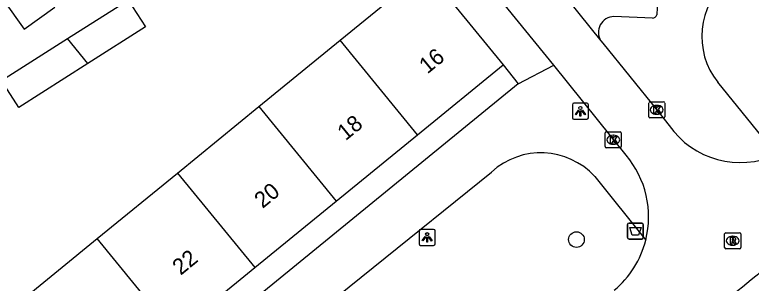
# Model space of a CAD drawing. Extents: x 162347 to 162868, y 381221 to 381813.
# Drawn here: x 162552.35 to 162598.22, y 381573.33 to 381590.06 of the extents above; entities that cross this region are included whole.
import ezdxf

# ---------------------------------------------------------------- set-up
doc = ezdxf.new("R2010")
doc.units = 0
for name, color, linetype in [('IMGEO_Afvalbak', 7, 'Continuous'), ('IMGEO_Boom', 7, 'Continuous'), ('IMGEO_Kolk', 7, 'Continuous'), ('IMGEO_Lichtpunt', 7, 'Continuous'), ('IMGEO_Pand', 7, 'Continuous'), ('IMGEO_Pand_nummerreeks', 7, 'Continuous'), ('IMGEO_Rijbaan_lokaal_open', 7, 'Continuous'), ('IMGEO_Rioolput', 7, 'Continuous'), ('IMGEO_Voetpad_open', 7, 'Continuous')]:
    doc.layers.add(name, color=color, linetype=linetype)

msp = doc.modelspace()

# ---------------------------------------------------------------- linework, layer by layer
at = {"layer": 'IMGEO_Afvalbak'}
for p, q in [((162590.51, 381576.18), (162590.51, 381576.98)), ((162590.51, 381576.98), (162590.51, 381576.18)), ((162590.61, 381577.08), (162591.4, 381577.08)), ((162591.4, 381577.08), (162590.61, 381577.08)), ((162591.5, 381576.98), (162591.5, 381576.18)), ((162591.5, 381576.18), (162591.5, 381576.98)), ((162591.4, 381576.08), (162590.61, 381576.08)), ((162590.61, 381576.08), (162591.4, 381576.08))]:
    msp.add_line(p, q, dxfattribs=at)
msp.add_lwpolyline([(162590.653, 381576.794), (162591.357, 381576.794), (162591.208, 381576.324), (162590.802, 381576.324), (162590.653, 381576.794)], dxfattribs=at)
for centre, start, end in [((162590.61, 381576.98), 90, 180), ((162590.61, 381576.98), 90, 180), ((162591.4, 381576.98), 0, 90), ((162591.4, 381576.98), 360, 90), ((162590.61, 381576.18), 180, 270), ((162590.61, 381576.18), 180, 270), ((162591.4, 381576.18), 270, 0), ((162591.4, 381576.18), 270, 0)]:
    msp.add_arc(centre, 0.1, start, end, dxfattribs=at)
at = {"layer": 'IMGEO_Boom'}
msp.add_circle((162587.336, 381576.051), 0.489, dxfattribs=at)
at = {"layer": 'IMGEO_Kolk'}
for p, q in [((162591.836, 381583.709), (162591.836, 381584.561)), ((162591.911, 381584.635), (162592.763, 381584.635)), ((162592.837, 381584.561), (162592.837, 381583.709)), ((162592.324, 381584.415), (162592.349, 381584.415)), ((162592.763, 381583.635), (162591.911, 381583.635)), ((162592.347, 381583.855), (162592.322, 381583.855)), ((162589.13, 381581.841), (162589.13, 381582.693)), ((162589.205, 381582.767), (162590.057, 381582.767)), ((162590.131, 381582.693), (162590.131, 381581.841)), ((162589.618, 381582.547), (162589.643, 381582.547)), ((162590.057, 381581.767), (162589.205, 381581.767)), ((162589.641, 381581.987), (162589.616, 381581.987))]:
    msp.add_line(p, q, dxfattribs=at)
for points in [[(162591.836, 381583.709), (162591.836, 381584.561)], [(162591.911, 381584.635), (162592.763, 381584.635)], [(162592.837, 381584.561), (162592.837, 381583.709)], [(162592.157, 381584.335), (162592.28, 381584.335), (162592.28, 381584.184), (162592.41, 381584.335), (162592.574, 381584.335), (162592.428, 381584.184), (162592.581, 381583.935), (162592.429, 381583.935), (162592.344, 381584.099), (162592.28, 381584.032), (162592.28, 381583.935), (162592.157, 381583.935), (162592.157, 381584.335)], [(162592.763, 381583.635), (162591.911, 381583.635)], [(162589.13, 381581.841), (162589.13, 381582.693)], [(162589.205, 381582.767), (162590.057, 381582.767)], [(162590.131, 381582.693), (162590.131, 381581.841)], [(162589.451, 381582.467), (162589.574, 381582.467), (162589.574, 381582.316), (162589.704, 381582.467), (162589.868, 381582.467), (162589.722, 381582.316), (162589.875, 381582.067), (162589.723, 381582.067), (162589.638, 381582.231), (162589.574, 381582.164), (162589.574, 381582.067), (162589.451, 381582.067), (162589.451, 381582.467)], [(162590.057, 381581.767), (162589.205, 381581.767)]]:
    msp.add_lwpolyline(points, dxfattribs=at)
for centre, start, end in [((162591.913, 381584.559), 91.552, 178.448), ((162591.913, 381584.559), 91.552, 178.448), ((162592.761, 381584.559), 1.552, 88.448), ((162592.761, 381584.559), 1.552, 88.448), ((162591.913, 381583.711), 181.552, 268.448), ((162591.913, 381583.711), 181.552, 268.448), ((162592.761, 381583.711), 271.552, 358.448), ((162592.761, 381583.711), 271.552, 358.448), ((162589.207, 381582.691), 91.552, 178.448), ((162589.207, 381582.691), 91.552, 178.448), ((162590.055, 381582.691), 1.552, 88.448), ((162590.055, 381582.691), 1.552, 88.448), ((162589.207, 381581.843), 181.552, 268.448), ((162589.207, 381581.843), 181.552, 268.448), ((162590.055, 381581.843), 271.552, 358.448), ((162590.055, 381581.843), 271.552, 358.448)]:
    msp.add_arc(centre, 0.0765, start, end, dxfattribs=at)
for centre, major_axis, ratio, start_param, end_param in [((162592.323, 381584.135), (-0.387, 0.002), 0.722429, 4.712389, 7.853982), ((162592.348, 381584.135), (-0.39, 0.002), 0.717154, 1.570796, 4.712389), ((162589.617, 381582.267), (-0.387, 0.002), 0.722429, 4.712389, 7.853982), ((162589.642, 381582.267), (-0.39, 0.002), 0.717154, 1.570796, 4.712389)]:
    msp.add_ellipse(centre, major_axis=major_axis, ratio=ratio, start_param=start_param, end_param=end_param, dxfattribs=at)
at = {"layer": 'IMGEO_Lichtpunt'}
for p, q in [((162587.983, 381584.548), (162587.175, 381584.548)), ((162587.983, 381584.548), (162587.175, 381584.548)), ((162587.081, 381584.453), (162587.081, 381583.646)), ((162587.081, 381584.453), (162587.081, 381583.646)), ((162588.077, 381583.646), (162588.077, 381584.453)), ((162588.077, 381583.646), (162588.077, 381584.453)), ((162587.175, 381583.552), (162587.983, 381583.552)), ((162587.175, 381583.552), (162587.983, 381583.552)), ((162577.538, 381576.588), (162577.538, 381575.781)), ((162577.538, 381576.588), (162577.538, 381575.781)), ((162578.44, 381576.683), (162577.632, 381576.683)), ((162578.44, 381576.683), (162577.632, 381576.683)), ((162578.534, 381575.781), (162578.534, 381576.588)), ((162578.534, 381575.781), (162578.534, 381576.588)), ((162577.632, 381575.687), (162578.44, 381575.687)), ((162577.632, 381575.687), (162578.44, 381575.687))]:
    msp.add_line(p, q, dxfattribs=at)
for points in [[(162587.455, 381584.117), (162587.494, 381584.089), (162587.306, 381583.827), (162587.268, 381583.854), (162587.455, 381584.117)], [(162587.557, 381584.069), (162587.604, 381584.069), (162587.604, 381583.747), (162587.557, 381583.747), (162587.557, 381584.069)], [(162587.667, 381584.089), (162587.705, 381584.116), (162587.892, 381583.854), (162587.853, 381583.826), (162587.667, 381584.089)], [(162577.912, 381576.252), (162577.951, 381576.224), (162577.763, 381575.962), (162577.725, 381575.989), (162577.912, 381576.252)], [(162578.124, 381576.224), (162578.162, 381576.251), (162578.349, 381575.989), (162578.31, 381575.961), (162578.124, 381576.224)], [(162578.014, 381576.204), (162578.061, 381576.204), (162578.061, 381575.882), (162578.014, 381575.882), (162578.014, 381576.204)]]:
    msp.add_lwpolyline(points, dxfattribs=at)
for centre in [(162587.58, 381584.251), (162578.037, 381576.386)]:
    msp.add_circle(centre, 0.0994, dxfattribs=at)
for centre, start, end in [((162587.175, 381584.453), 90, 180), ((162587.175, 381584.453), 90, 180), ((162587.983, 381584.453), 0, 90), ((162587.983, 381584.453), 0, 90), ((162587.175, 381583.646), 180, 270), ((162587.175, 381583.646), 180, 270), ((162587.983, 381583.646), 270, 0), ((162587.983, 381583.646), 270, 360), ((162577.632, 381576.588), 90, 180), ((162577.632, 381576.588), 90, 180), ((162578.44, 381576.588), 0, 90), ((162578.44, 381576.588), 0, 90), ((162577.632, 381575.781), 180, 270), ((162577.632, 381575.781), 180, 270), ((162578.44, 381575.781), 270, 0), ((162578.44, 381575.781), 270, 360)]:
    msp.add_arc(centre, 0.0946, start, end, dxfattribs=at)
at = {"layer": 'IMGEO_Pand'}
for points in [[(162572.623, 381588.483), (162577.947, 381592.831)], [(162577.947, 381592.831), (162582.764, 381586.934)], [(162550.444, 381592.644), (162552.947, 381589.157), (162554.849, 381590.523)], [(162555.632, 381588.581), (162559.419, 381590.999)], [(162559.419, 381590.999), (162560.496, 381589.312), (162556.907, 381587.02)], [(162551.524, 381585.958), (162555.632, 381588.581)], [(162556.907, 381587.02), (162555.632, 381588.581)], [(162567.547, 381584.336), (162572.623, 381588.483)], [(162577.44, 381582.586), (162572.623, 381588.483)], [(162556.907, 381587.02), (162552.601, 381584.271), (162551.524, 381585.958)], [(162577.44, 381582.586), (162582.764, 381586.934)], [(162562.48, 381580.197), (162567.547, 381584.336)], [(162567.547, 381584.336), (162572.364, 381578.439)], [(162572.364, 381578.439), (162577.44, 381582.586)], [(162557.491, 381576.122), (162562.48, 381580.197)], [(162562.48, 381580.197), (162567.297, 381574.3)], [(162567.297, 381574.3), (162572.364, 381578.439)], [(162552.436, 381571.993), (162557.491, 381576.122)], [(162562.308, 381570.225), (162557.491, 381576.122)], [(162562.308, 381570.225), (162567.297, 381574.3)]]:
    msp.add_lwpolyline(points, dxfattribs=at)
at = {"layer": 'IMGEO_Rijbaan_lokaal_open'}
for points in [[(162577.813, 381602.191), (162588.864, 381588.438)], [(162585.923, 381586.92), (162579.594, 381594.706), (162576.33, 381598.754)], [(162588.864, 381588.438), (162588.977, 381588.297), (162592.337, 381584.135), (162593.104, 381583.166)], [(162590.428, 381581.301), (162585.923, 381586.92)]]:
    msp.add_lwpolyline(points, dxfattribs=at)
for centre, radius, start, end in [((162597.542, 381586.26), 5.41, 214.8847, 294.6181), ((162585.905, 381577.468), 5.929, 345.7699, 40.2811), ((162306.96, 381926.435), 457.557, 308.83123, 310.24208), ((162585.894, 381577.466), 5.939, 309.6522, 345.8131)]:
    msp.add_arc(centre, radius, start, end, dxfattribs=at)
at = {"layer": 'IMGEO_Rioolput'}
for p, q in [((162596.566, 381575.551), (162596.566, 381576.403)), ((162596.641, 381576.477), (162597.493, 381576.477)), ((162597.054, 381576.257), (162597.079, 381576.257)), ((162597.567, 381576.403), (162597.567, 381575.551)), ((162597.493, 381575.477), (162596.641, 381575.477)), ((162597.077, 381575.697), (162597.052, 381575.697))]:
    msp.add_line(p, q, dxfattribs=at)
for points in [[(162596.566, 381575.551), (162596.566, 381576.403)], [(162596.641, 381576.477), (162597.493, 381576.477)], [(162597.567, 381576.403), (162597.567, 381575.551)], [(162597.155, 381576.175), (162596.903, 381576.177), (162596.903, 381575.777)], [(162596.903, 381575.777), (162597.027, 381575.777), (162597.027, 381575.939), (162597.038, 381575.939)], [(162597.081, 381576.096), (162597.027, 381576.096), (162597.027, 381576.015)], [(162597.027, 381576.015), (162597.079, 381576.015)], [(162597.085, 381575.91), (162597.156, 381575.777), (162597.296, 381575.777), (162597.231, 381575.903)], [(162597.493, 381575.477), (162596.641, 381575.477)]]:
    msp.add_lwpolyline(points, dxfattribs=at)
for centre, radius, start, end in [((162596.643, 381576.401), 0.0765, 91.552, 178.448), ((162596.643, 381576.401), 0.0765, 91.552, 178.448), ((162597.491, 381576.401), 0.0765, 1.552, 88.448), ((162597.491, 381576.401), 0.0765, 1.552, 88.448), ((162597.037, 381575.886), 0.0533, 26.0293, 88.6989), ((162597.063, 381576.204), 0.19, 274.7715, 282.9687), ((162597.087, 381576), 0.0964, 77.0061, 93.1865), ((162597.101, 381576.057), 0.0378, 276.6634, 79.6772), ((162597.154, 381576.065), 0.109, 350.3612, 89.416), ((162597.152, 381576.065), 0.112, 277.5842, 350.9817), ((162597.136, 381575.85), 0.108, 29.5134, 73.7905), ((162596.643, 381575.553), 0.0765, 181.552, 268.448), ((162596.643, 381575.553), 0.0765, 181.552, 268.448), ((162597.491, 381575.553), 0.0765, 271.552, 358.448), ((162597.491, 381575.553), 0.0765, 271.552, 358.448)]:
    msp.add_arc(centre, radius, start, end, dxfattribs=at)
for centre, major_axis, ratio, start_param, end_param in [((162597.053, 381575.977), (-0.387, 0.002), 0.722429, 4.712389, 7.853982), ((162597.078, 381575.977), (-0.39, 0.002), 0.717154, 1.570796, 4.712389)]:
    msp.add_ellipse(centre, major_axis=major_axis, ratio=ratio, start_param=start_param, end_param=end_param, dxfattribs=at)
at = {"layer": 'IMGEO_Voetpad_open'}
for points in [[(162592.435, 381591.907), (162592.334, 381590.062)], [(162592.067, 381589.852), (162589.667, 381589.942)], [(162582.764, 381586.934), (162583.699, 381585.765)], [(162583.699, 381585.765), (162585.923, 381586.92)], [(162583.699, 381585.765), (162548.034, 381556.624)], [(162599.795, 381581.342), (162596.143, 381585.85)], [(162572.406, 381563.168), (162571.849, 381562.76), (162567.304, 381568.365), (162582.043, 381580.261)], [(162588.479, 381579.982), (162591.652, 381576.01)]]:
    msp.add_lwpolyline(points, dxfattribs=at)
for centre, radius, start, end in [((162599.701, 381588.695), 4.555, 129.4558, 218.6453), ((162592.093, 381590.093), 0.243, 263.8108, 352.5605), ((162589.673, 381588.972), 0.97, 90.3772, 213.4264), ((162585.121, 381576.894), 4.562, 42.6047, 132.4308), ((161624.099, 382738.088), 1520.247, 309.799914, 310.253015)]:
    msp.add_arc(centre, radius, start, end, dxfattribs=at)

# ---------------------------------------------------------------- texts
at = {"layer": 'IMGEO_Pand_nummerreeks'}
for s, p in [('16', (162578.052, 381586.338)), ('18', (162572.958, 381582.177)), ('20', (162567.79, 381577.956)), ('22', (162562.687, 381573.789))]:
    msp.add_text(s, height=1, rotation=39.2425, dxfattribs=at).set_placement(p)

doc.saveas('drawing.dxf')
